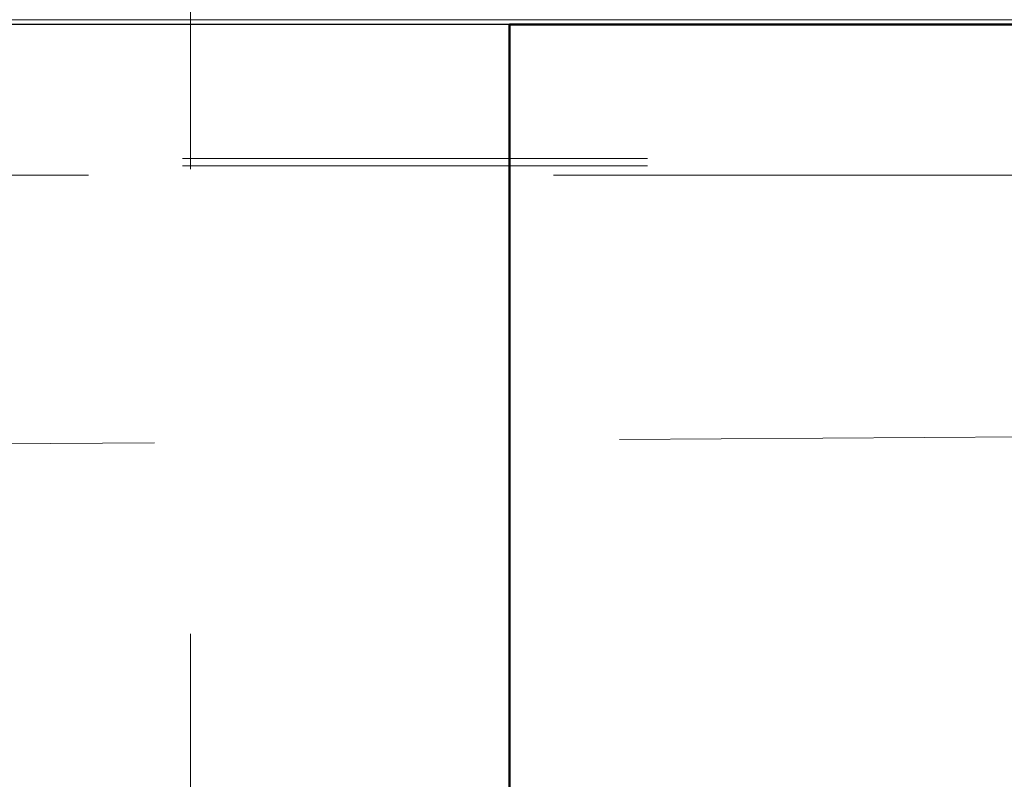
# Model space of a CAD drawing. Header units: metres. Extents: x -16.9 to 14.1, y -10.1 to 10.9.
# Tile 415 of 656: x -9.162 to -8.95, y 7.163 to 7.326. Entities that reach past the tile are written whole.
import ezdxf

# ---------------------------------------------------------------- set-up
doc = ezdxf.new("R2010")
doc.units = ezdxf.units.M
doc.linetypes.add('Ligne de quadrillage', pattern=[0.022225, 0.0127, -0.003175, 0.003175, -0.003175])
doc.linetypes.add('Tiret', pattern=[0.00635, 0.003175, -0.003175])
for name, color, linetype, lineweight in [('A-WALL', 113, 'Continuous', 25), ('S-BEAM', 12, 'Continuous', 18), ('S-BEAM-HDLN', 1, 'Tiret', 18), ('S-COLS', 52, 'Continuous', 25), ('S-GRID', 1, 'Continuous', 9)]:
    doc.layers.add(name, color=color, linetype=linetype, lineweight=lineweight)

msp = doc.modelspace()

# ---------------------------------------------------------------- hatches: boundary and pattern name
at = {"layer": 'S-COLS', "lineweight": 18}
h = msp.add_hatch(dxfattribs=at)
h.set_pattern_fill('FP_1', color=256, style=0, pattern_type=2)
h.set_pattern_definition([(50, (0, 0), (0.546555, -0.047815), [0.05715, -0.62865]), (355, (0, 0), (-0.105728, 0.573166), [0.04572, -0.50292]), (100.451, (0.04555, -0.004), (0.440828, 0.52535), [0.04857, -0.53427]), (46.184, (0, 0.1524), (0.813237, -0.12613), [0.08572, -0.94297]), (96.636, (0.0678, 0.1419), (0.71221, 0.742287), [0.07286, -0.80141]), (351.184, (0, 0.1524), (0.712217, 0.742274), [0.06858, -0.75438]), (21, (0.0762, 0.1143), (0.454846, -0.306795), [0.05715, -0.62865]), (326, (0.0762, 0.1143), (0.185405, 0.55256), [0.04572, -0.50292]), (71.451, (0.1141, 0.08873), (0.64025, 0.245763), [0.04857, -0.53427]), (37.5, (0, 0), (0.009261, 0.2536672), [0.02515, -0.47168, 0.02515, -0.48539, -0.50482]), (37.5, (0, 0), (0.009261, 0.2536672), [-1.007, 0.02515, -0.47968]), (7.5, (0, 0), (0.200456, 0.300546), [0.02515, -0.26594, 0.02515, -0.46025, -0.1924]), (7.5, (0, 0), (0.200456, 0.300546), [-0.77648, 0.02515, -0.16726]), (327.5, (-0.16993, 0), (0.406768, -0.0171882), [0.02515, -0.16535, 0.02515, -0.56921, -0.78867]), (327.5, (-0.16993, 0), (0.406768, -0.0171882), [-0.78486, 0.02515, -0.76352]), (317.5, (-0.24613, 0), (0.444383, 0.076279), [0.02515, -0.2225, 0.02515, -0.36957, -0.56007]), (317.5, (-0.24613, 0), (0.444383, 0.076279), [-0.64237, 0.02515, -0.53492])])
h.paths.add_polyline_path([(-8.76556, 7.02525), (-8.75675, 7.02525), (-8.75675, 7.32525), (-9.05675, 7.32525), (-9.05675, 7.02525)])

# ---------------------------------------------------------------- linework, layer by layer
at = {"layer": 'A-WALL'}
msp.add_line((-9.05675, 7.32525), (-14.75714, 7.32525), dxfattribs=at)
at = {"layer": 'S-BEAM'}
msp.add_line((-15.11773, 7.32625), (12.22454, 7.32625), dxfattribs=at)
at = {"layer": 'S-BEAM-HDLN'}
for p, q in [((12.17295, 7.29484), (-15.04725, 7.29484)), ((12.17298, 7.2964), (-15.04723, 7.2964)), ((-15.04725, 7.29284), (12.17295, 7.29284))]:
    msp.add_line(p, q, dxfattribs=at)
at = {"layer": 'S-COLS', "lineweight": 50}
for p, q in [((-9.05675, 7.02525), (-9.05675, 7.32525)), ((-9.05675, 7.32525), (-8.75675, 7.32525))]:
    msp.add_line(p, q, dxfattribs=at)
at = {"layer": 'S-GRID', "linetype": 'Ligne de quadrillage'}
for p, q in [((-9.12529, -9.70588), (-9.12529, 8.33451)), ((2.06667, 7.30871), (-16.11272, 7.1895))]:
    msp.add_line(p, q, dxfattribs=at)

doc.saveas('drawing.dxf')
